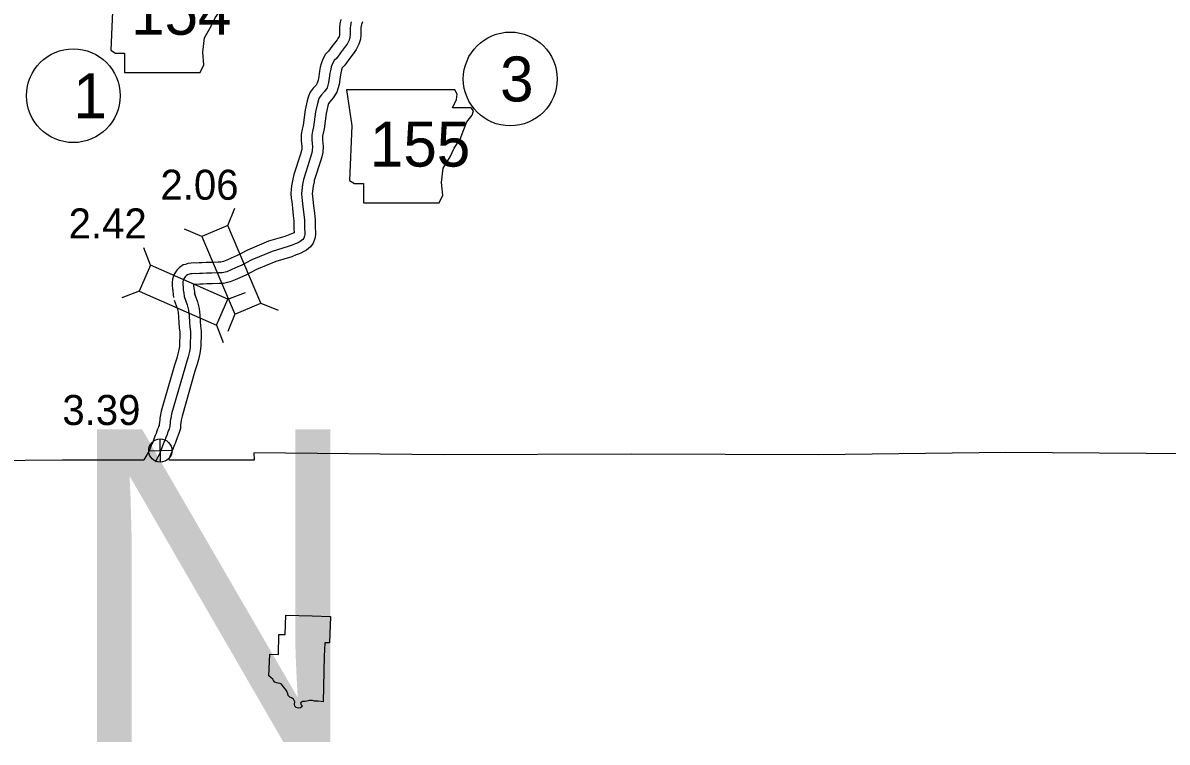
# Model space of a CAD drawing. Extents: x 31699 to 244310, y -8841 to 11474.
# Drawn here: x 98137 to 99211, y 1398 to 2073 of the extents above; entities that cross this region are included whole.
import ezdxf

# ---------------------------------------------------------------- set-up
doc = ezdxf.new("R2010")
doc.units = 0
for name, color, linetype in [('B_Logo', 7, 'Continuous'), ('G-ANNO-TEXT', 7, 'Continuous'), ('Level 21', 7, 'Continuous'), ('Level 30', 7, 'Continuous'), ('Level 48', 7, 'Continuous'), ('R_Border Notes', 7, 'Continuous'), ('R_Logo', 7, 'Continuous'), ('R_XS_EARTHWORK_STAGE1', 7, 'Continuous'), ('R_XS_EARTHWORK_STAGE2', 7, 'Continuous'), ('S_WALL', 7, 'Continuous'), ('S_WALL_ANNOT', 7, 'Continuous')]:
    doc.layers.add(name, color=color, linetype=linetype)

msp = doc.modelspace()

# ---------------------------------------------------------------- linework, layer by layer
at = {"layer": 'B_Logo'}
for points in [[(98445.1, 2073.8), (98444.4, 2070.4), (98444, 2068), (98444.1, 2064.3), (98444.1, 2061.9), (98443.9, 2059.4), (98443.1, 2056.6), (98441.2, 2053), (98439.9, 2051.1), (98435, 2044.7), (98431.5, 2039.9), (98429.1, 2037.6), (98427.6, 2034.8), (98426.4, 2031.7), (98425.9, 2029.4), (98425.2, 2025.8), (98424.5, 2021.2), (98423.9, 2017.1), (98422.4, 2012.1), (98420.1, 2008.6), (98417.3, 2005.3), (98415.1, 2002.5), (98414.3, 2000.8), (98413.4, 1997.4), (98411.7, 1989.6), (98409.7, 1975.3), (98408.9, 1971.4), (98408.3, 1967.6), (98408.3, 1962.8), (98408.9, 1957), (98408.6, 1953.2), (98408.1, 1950.9), (98407, 1946.9), (98400.9, 1927.9), (98400.4, 1925.9), (98399.5, 1921.4), (98399.1, 1918.6), (98398.8, 1915.7), (98398.6, 1912.8), (98398.9, 1909.2), (98399.2, 1906.2), (98399.8, 1900.2), (98400.7, 1893.3), (98401.2, 1887.8), (98401.2, 1883.9), (98401.3, 1880), (98401.5, 1876.5), (98401.6, 1874.5), (98401.4, 1873.1), (98400.7, 1871.1), (98399.6, 1869.8), (98397.3, 1867.8), (98396.3, 1867.2), (98394.3, 1866.3), (98392.6, 1865.7), (98389.7, 1864.5), (98386.1, 1863.1), (98371, 1858.6), (98352, 1850.7), (98345.8, 1847.4), (98342.4, 1845.7), (98336.6, 1843), (98332.4, 1841.2), (98328.4, 1839.5), (98324.1, 1838.5), (98320.7, 1838.4), (98314.3, 1838), (98309.3, 1838), (98305.7, 1837.7), (98302.8, 1837.7), (98300, 1837.6), (98297.7, 1837.7), (98295.8, 1837.6), (98294.3, 1837.4), (98292.6, 1836.8), (98291.6, 1836.6), (98290.4, 1835.7), (98289.4, 1834.7), (98288.2, 1832.7), (98287.8, 1831.7), (98287.1, 1830.2), (98287, 1828.8), (98287.1, 1827), (98287.4, 1825.3), (98287.6, 1822.5), (98288.1, 1819.5), (98288.5, 1816.2)], [(98288.5, 1816.2), (98291.3, 1808.3), (98292.6, 1803.3), (98293.1, 1798.1), (98293.4, 1792.1), (98293.8, 1787.8), (98294.2, 1783.3), (98294.2, 1777.9), (98294, 1773.9), (98294, 1770.3), (98293.9, 1768.2), (98293.4, 1764.5), (98292.2, 1759.7), (98290.9, 1755.5), (98288.9, 1748.9), (98276.6, 1706.3), (98275.8, 1701.9), (98275.6, 1700.8), (98275.4, 1699.2), (98275.1, 1697.1), (98275, 1695.6), (98274.9, 1694.2), (98274.2, 1691.9), (98273.7, 1690.7), (98273.2, 1689.1), (98272.7, 1688.2), (98272.3, 1686.7), (98271.3, 1684), (98270.6, 1682.2), (98270, 1680.7), (98268.2, 1676), (98267.5, 1674.3), (98264.8, 1667.6)], [(98264.8, 1667.6), (98262, 1662.8), (98261.1, 1661.2)]]:
    msp.add_lwpolyline(points, dxfattribs=at)
at = {"layer": 'G-ANNO-TEXT'}
for points in [[(98216.7, 2132.3), (98221.8, 2098.5), (98219.5, 2047.2), (98224, 2044.4), (98232.5, 2044.4), (98232.5, 2026.3), (98303.5, 2026.3), (98306.9, 2033.6), (98305.8, 2045.5), (98307.5, 2059), (98313.7, 2069.7), (98317.6, 2077.6), (98323.3, 2086.1), (98326.6, 2095.1), (98329.5, 2102.4), (98334.5, 2108.6), (98335.7, 2112.6), (98333.4, 2115.4), (98315.9, 2115.4), (98319.9, 2123.3), (98320.4, 2128.4), (98318.1, 2132.3)], [(98440.8, 2010), (98445.8, 1976.2), (98443.6, 1924.9), (98448.1, 1922.1), (98456.5, 1922.1), (98456.5, 1904), (98527.6, 1904), (98531, 1911.3), (98529.9, 1923.2), (98531.5, 1936.7), (98537.8, 1947.4), (98541.7, 1955.3), (98547.3, 1963.8), (98550.7, 1972.8), (98553.5, 1980.1), (98558.6, 1986.3), (98559.7, 1990.3), (98557.5, 1993.1), (98540, 1993.1), (98544, 2001), (98544.5, 2006.1), (98542.2, 2010)]]:
    msp.add_lwpolyline(points, close=True, dxfattribs=at)
at = {"layer": 'Level 21'}
for p, q in [((98266.3, 1660.9), (98265.8, 1682.6)), ((98255.2, 1671.5), (98276.9, 1672))]:
    msp.add_line(p, q, dxfattribs=at)
msp.add_circle((98266, 1671.7), 10.9, dxfattribs=at)
at = {"layer": 'Level 30'}
for points in [[(98367.7, 1460.5), (98368.7, 1480.7), (98377, 1480.5), (98377.3, 1499.1), (98383.1, 1499.1), (98383.9, 1517.4)], [(98383.9, 1517.4), (98408.5, 1516.6)], [(98408.5, 1516.6), (98425.6, 1516), (98424.6, 1491.2), (98420.3, 1491.3), (98419.8, 1478.8), (98418.7, 1436.1), (98414.1, 1436.6), (98410.8, 1436.7)], [(98370.1, 1458.6), (98367.7, 1460.5)], [(98410.8, 1436.7), (98408.7, 1437.2), (98406, 1437.1), (98403.5, 1436.6), (98401.5, 1436.4), (98399.4, 1436.3), (98398.1, 1435.8), (98397.6, 1434.7), (98398.2, 1433.3), (98399, 1432.3), (98398.9, 1431.2), (98397.6, 1430.4), (98395.5, 1430.2), (98393.5, 1430.6), (98392.2, 1431.8), (98391.8, 1433.9), (98392.1, 1435.9), (98391.1, 1438.4), (98389.1, 1439.6), (98387.4, 1440.4), (98386, 1441.8), (98385.5, 1443.6), (98384.7, 1446), (98383.1, 1448.2), (98381.5, 1450.1), (98379.6, 1452.5), (98378.3, 1453.3), (98376.5, 1453.6), (98375, 1453.7), (98373.4, 1454.5), (98372.3, 1456), (98371.5, 1457.2), (98370.1, 1458.6)]]:
    msp.add_lwpolyline(points, dxfattribs=at)
at = {"layer": 'R_Border Notes'}
for centre in [(98594.3, 2020.3), (98184.4, 2004.6)]:
    msp.add_circle(centre, 44, dxfattribs=at)
at = {"layer": 'R_Logo'}
for points in [[(99234.8, 1668.7), (99059.3, 1669.9), (98883.6, 1667.6), (98708.4, 1668.2), (98531.8, 1667.8), (98353.9, 1669.5), (98354, 1662.7), (98274.1, 1662.7)], [(98250.5, 1662.7), (98174.3, 1662.7), (97998.8, 1661.2)]]:
    msp.add_lwpolyline(points, dxfattribs=at)
at = {"layer": 'R_XS_EARTHWORK_STAGE1'}
for p, q in [((98329.4, 1882.9), (98336, 1899.2)), ((98305.1, 1872.6), (98288.8, 1879.3)), ((98256.9, 1845.5), (98250.5, 1861.9)), ((98246.3, 1821.3), (98229.9, 1815)), ((98329.4, 1813.6), (98345.8, 1820)), ((98360.2, 1809.9), (98376.5, 1803.3)), ((98335.9, 1799.7), (98329.3, 1783.4)), ((98318.8, 1789.4), (98325.1, 1773))]:
    msp.add_line(p, q, dxfattribs=at)
for points in [[(98305.1, 1872.6), (98335.9, 1799.7), (98360.2, 1809.9), (98329.4, 1882.9)], [(98246.3, 1821.3), (98318.8, 1789.4), (98329.4, 1813.6), (98256.9, 1845.5)]]:
    msp.add_lwpolyline(points, close=True, dxfattribs=at)
at = {"layer": 'R_XS_EARTHWORK_STAGE2'}
for points in [[(98435.4, 2076.2), (98434.5, 2072.1), (98434, 2068.6), (98434.1, 2064.1), (98434.1, 2062.5), (98434, 2061.3), (98433.7, 2060.3), (98432.6, 2058.2), (98431.8, 2056.9), (98427, 2050.7), (98423.9, 2046.5), (98421, 2043.7), (98418.4, 2038.9), (98416.8, 2034.5), (98416.1, 2031.5), (98415.3, 2027.5), (98414.6, 2022.7), (98414.1, 2019.3), (98413.3, 2016.4), (98412.1, 2014.6), (98409.5, 2011.6), (98406.6, 2007.8), (98404.9, 2004.3), (98403.7, 1999.7), (98401.8, 1991.4), (98399.9, 1977), (98399.1, 1973.2), (98398.3, 1968.3), (98398.3, 1962.4), (98398.9, 1956.9), (98398.7, 1954.7), (98398.4, 1953.3), (98397.4, 1949.8), (98391.3, 1930.6), (98390.6, 1928), (98389.7, 1923.2), (98389.2, 1919.9), (98388.9, 1916.6), (98388.5, 1912.9), (98388.9, 1908.2), (98389.3, 1905.2), (98389.9, 1899), (98390.8, 1892.2), (98391.2, 1887.3), (98391.2, 1883.8), (98391.3, 1879.7), (98391.5, 1876), (98390.6, 1875.6), (98389, 1875.1), (98386, 1873.8), (98382.8, 1872.5), (98367.6, 1868), (98347.7, 1859.7), (98341.2, 1856.3), (98338.1, 1854.7), (98332.5, 1852.1), (98328.5, 1850.4), (98325.3, 1849.1), (98322.7, 1848.5), (98320.2, 1848.4), (98314.1, 1848), (98308.9, 1848), (98305.2, 1847.7), (98302.6, 1847.7), (98300, 1847.6), (98297.7, 1847.7), (98295.1, 1847.6), (98291.9, 1847.2), (98289.6, 1846.4), (98287.6, 1845.9), (98283.9, 1843.4), (98281.5, 1840.9), (98279.1, 1837.1), (98278.5, 1835.4), (98277.3, 1832.7), (98277, 1828.9), (98277.2, 1825.9), (98277.4, 1824.1), (98277.7, 1821.2), (98278.2, 1818.2), (98278.5, 1815.2)], [(98455.6, 2074), (98454.8, 2071.3), (98454.2, 2068.6), (98454.1, 2067.4), (98454.1, 2064.4), (98454.1, 2061.4), (98453.7, 2057.5), (98452.4, 2052.9), (98449.8, 2047.9), (98448, 2045.2), (98443, 2038.7), (98439, 2033.3), (98437.1, 2031.4), (98436.7, 2030.7), (98436, 2028.8), (98435.7, 2027.3), (98435.1, 2024.2), (98434.4, 2019.7), (98433.7, 2015), (98431.6, 2007.9), (98428.2, 2002.6), (98425.1, 1998.9), (98423.7, 1997.2), (98423.1, 1995), (98421.5, 1987.9), (98419.6, 1973.6), (98418.7, 1969.6), (98418.3, 1966.8), (98418.3, 1963.3), (98418.9, 1957.1), (98418.5, 1951.7), (98417.8, 1948.4), (98416.6, 1944.1), (98410.5, 1925.2), (98410.2, 1923.8), (98409.4, 1919.6), (98409, 1917.4), (98408.8, 1914.8), (98408.6, 1912.8), (98408.8, 1910.2), (98409.2, 1907.3), (98409.7, 1901.3), (98410.7, 1894.4), (98411.2, 1888.3), (98411.2, 1884), (98411.3, 1880.4), (98411.5, 1877.1), (98411.7, 1874), (98411.1, 1870.5), (98409.5, 1866.3), (98407, 1862.9), (98403.1, 1859.6), (98400.8, 1858.3), (98398, 1857), (98396.2, 1856.4), (98393.5, 1855.2), (98389.3, 1853.6), (98374.3, 1849.2), (98356.3, 1841.7), (98350.4, 1838.5), (98346.8, 1836.7), (98340.7, 1833.8), (98336.2, 1831.9), (98331.5, 1830), (98325.4, 1828.5), (98321.1, 1828.4), (98314.6, 1828), (98309.6, 1828), (98306.3, 1827.7), (98303.1, 1827.7), (98300, 1827.6), (98297.7, 1827.7), (98297.1, 1827.6), (98297.3, 1826.5), (98297.6, 1823.8), (98298, 1820.8), (98298.4, 1817.3)], [(98297.9, 1819.6), (98300.9, 1811.2), (98302.4, 1805.1), (98303.1, 1798.8), (98303.4, 1792.8), (98303.8, 1788.7), (98304.2, 1783.8), (98304.2, 1777.7), (98304, 1773.7), (98304, 1769.9), (98303.8, 1767.2), (98303.2, 1762.7), (98301.9, 1757.1), (98300.5, 1752.6), (98298.5, 1746.1), (98286.4, 1703.9), (98285.6, 1700.1), (98285.5, 1699.6), (98285.4, 1697.9), (98285, 1696), (98285, 1695), (98284.8, 1692.5), (98283.7, 1688.7), (98283.1, 1687.1), (98282.4, 1685.3), (98282.1, 1684.6), (98281.8, 1683.6), (98280.6, 1680.3), (98279.8, 1678.4), (98279.3, 1677.1), (98277.5, 1672.4), (98276.8, 1670.6), (98274.1, 1663.8)], [(98279.1, 1812.9), (98281.7, 1805.4), (98282.7, 1801.6), (98283.1, 1797.3), (98283.4, 1791.4), (98283.8, 1786.9), (98284.2, 1782.9), (98284.2, 1778.1), (98284, 1774.2), (98284, 1770.7), (98283.9, 1769.2), (98283.5, 1766.3), (98282.6, 1762.3), (98281.4, 1758.5), (98279.3, 1751.8), (98266.9, 1708.7), (98265.9, 1703.7), (98265.7, 1702.1), (98265.5, 1700.4), (98265.1, 1698.2), (98265, 1696.3), (98265, 1696), (98264.8, 1695.2), (98264.4, 1694.2), (98263.9, 1692.9), (98263.3, 1691.7), (98262.8, 1689.8), (98262, 1687.6), (98261.3, 1685.9), (98260.7, 1684.4), (98258.9, 1679.6), (98258.2, 1678), (98255.6, 1671.4)], [(98256.2, 1672.6), (98253.4, 1667.8), (98250.6, 1663.1), (98250.5, 1663)]]:
    msp.add_lwpolyline(points, dxfattribs=at)

# ---------------------------------------------------------------- texts
at = {"layer": 'G-ANNO-TEXT'}
for s, p in [('154', (98238.5, 2061.8)), ('155', (98462.6, 1938.1))]:
    msp.add_text(s, height=42.24, dxfattribs=at).set_placement(p)
at = {"layer": 'Level 48'}
msp.add_text('N', height=293.3, dxfattribs=at).set_placement((98174.3, 1398.2))
at = {"layer": 'R_Border Notes'}
for s, p in [('3', (98584.8, 1999.2)), ('1', (98184.4, 1983.5))]:
    msp.add_text(s, height=42.2, dxfattribs=at).set_placement(p)
at = {"layer": 'S_WALL'}
for s, p in [('2.06', (98266.1, 1907)), ('2.42', (98180, 1870.7))]:
    msp.add_text(s, height=28.16, dxfattribs=at).set_placement(p)
at = {"layer": 'S_WALL_ANNOT'}
msp.add_text('3.39', height=28.16, dxfattribs=at).set_placement((98174.1, 1695.7))

doc.saveas('drawing.dxf')
